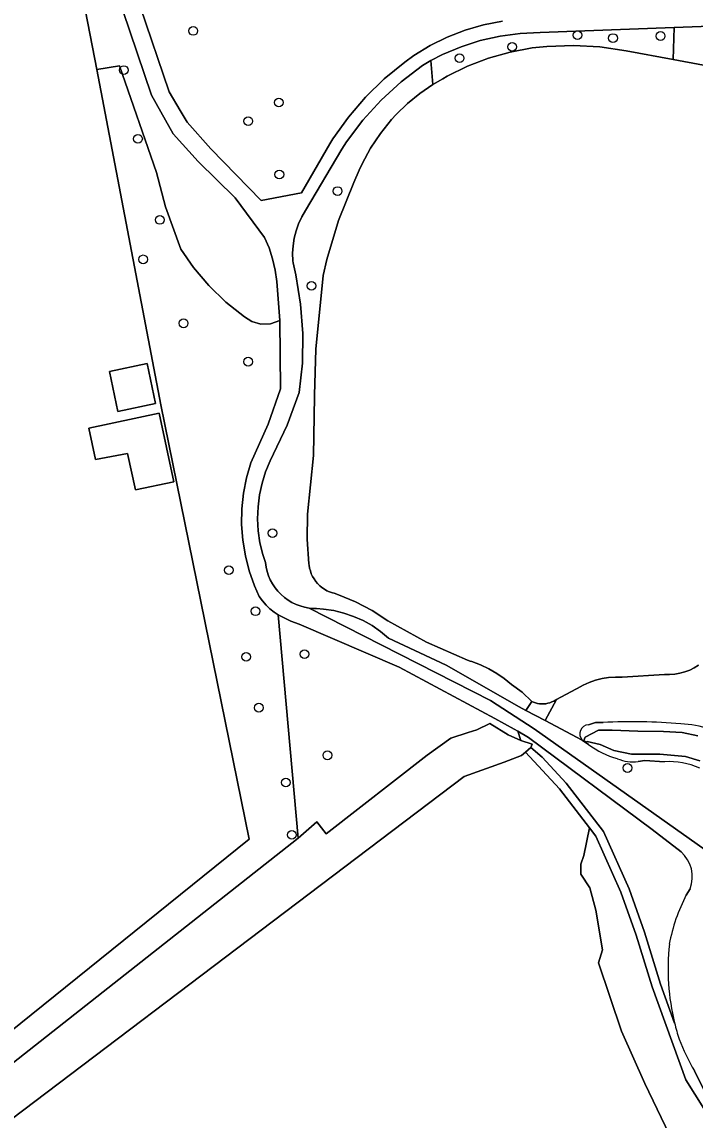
# Model space of a CAD drawing. Extents: x 157648 to 158502, y 379212 to 380938.
# Drawn here: x 158181.3 to 158256.8, y 379995.1 to 380118.2 of the extents above; entities that cross this region are included whole.
import ezdxf

# ---------------------------------------------------------------- set-up
doc = ezdxf.new("R2010")
doc.units = 0
for name, color, linetype in [('IMGEO_Berm_groen', 7, 'Continuous'), ('IMGEO_Boom', 7, 'Continuous'), ('IMGEO_Erf', 7, 'Continuous'), ('IMGEO_Grasland_overig', 7, 'Continuous'), ('IMGEO_Groenvoorziening', 7, 'Continuous'), ('IMGEO_Loofbos', 7, 'Continuous'), ('IMGEO_Meer_plas_ven_vijver', 7, 'Continuous'), ('IMGEO_Oever', 7, 'Continuous'), ('IMGEO_Pand', 7, 'Continuous'), ('IMGEO_Rietland', 7, 'Continuous'), ('IMGEO_Voetpad_halfverhard', 7, 'Continuous'), ('IMGEO_Waterloop', 7, 'Continuous')]:
    doc.layers.add(name, color=color, linetype=linetype)

msp = doc.modelspace()

# ---------------------------------------------------------------- linework, layer by layer
at = {"layer": 'IMGEO_Berm_groen'}
for points in [[(158254.52, 380005.96), (158252.94, 380010.32), (158251.15, 380016.13), (158249.43, 380021.01), (158246.55, 380027.44), (158242.37, 380032.86), (158239.66, 380035.78), (158238.4, 380036.83), (158237.79, 380036.32), (158241.61, 380032.21), (158244.99, 380027.83), (158245.68, 380026.92), (158248.5, 380020.64), (158250.2, 380015.82), (158251.99, 380010), (158255.76, 379999.6), (158257.79, 379996.38), (158265.54, 379979.75)], [(158334.32, 379839.4), (158329.94, 379849.73), (158322.63, 379866.28), (158294.01, 379924.79), (158256.74, 380000.6)]]:
    msp.add_lwpolyline(points, dxfattribs=at)
for centre, radius, start, end in [((158279.26, 380012.09), 25.49, 193.9011, 198.1156), ((158274.45, 380011.26), 20.67, 200.0952, 211.0475)]:
    msp.add_arc(centre, radius, start, end, dxfattribs=at)
at = {"layer": 'IMGEO_Boom'}
for centre in [(158200.54, 380117.18), (158243.63, 380116.71), (158247.61, 380116.38), (158252.95, 380116.61), (158236.31, 380115.4), (158230.41, 380114.13), (158192.76, 380112.79), (158210.13, 380109.15), (158206.71, 380107.06), (158194.34, 380105.08), (158210.19, 380101.09), (158216.73, 380099.23), (158196.8, 380095.99), (158194.93, 380091.57), (158213.8, 380088.6), (158199.46, 380084.4), (158206.69, 380080.1), (158209.42, 380060.87), (158204.53, 380056.72), (158207.52, 380052.12), (158206.47, 380047.01), (158213.02, 380047.31), (158207.89, 380041.31), (158215.58, 380035.97), (158249.23, 380034.55), (158210.93, 380032.93), (158211.59, 380027.05)]:
    msp.add_circle(centre, 0.489, dxfattribs=at)
at = {"layer": 'IMGEO_Erf'}
msp.add_lwpolyline([(158124.56, 379960.34), (158206.82, 380026.58), (158196.92, 380075.27), (158189.71, 380112.85), (158186.64, 380128.85), (158166.68, 380140.8), (158143.54, 380114.5)], dxfattribs=at)
for points in [[(158192.09, 380074.52), (158191.14, 380078.98), (158195.38, 380079.88), (158196.32, 380075.42)], [(158193.18, 380069.8), (158189.57, 380069.13), (158188.83, 380072.64), (158196.72, 380074.31), (158198.35, 380066.64), (158194.05, 380065.72)]]:
    msp.add_lwpolyline(points, close=True, dxfattribs=at)
at = {"layer": 'IMGEO_Grasland_overig'}
msp.add_lwpolyline([(158226.76, 380035.97), (158229.44, 380037.88), (158231.38, 380038.53), (158232.33, 380038.82), (158233.78, 380039.54), (158235.86, 380038.25), (158237.26, 380037.64), (158236.95, 380038.68), (158236.54, 380038.9), (158234.34, 380040.08), (158223.62, 380045.87), (158212.42, 380050.67), (158211.49, 380051.02), (158210.05, 380051.71), (158212.3, 380026.7), (158214.41, 380028.51), (158215.45, 380027.17)], close=True, dxfattribs=at)
for points in [[(158251.99, 380027.64), (158238.15, 380037.96), (158236.95, 380038.68), (158237.26, 380037.64), (158238.53, 380037.22), (158238.4, 380036.83), (158239.66, 380035.78), (158242.37, 380032.86), (158246.55, 380027.44), (158249.43, 380021.01), (158251.15, 380016.13), (158252.94, 380010.32), (158254.52, 380005.96)], [(158255.24, 380025.15), (158251.99, 380027.64)], [(158255.83, 380020.31), (158256.27, 380020.99)]]:
    msp.add_lwpolyline(points, dxfattribs=at)
for centre, radius, start, end in [((158252.75, 380022.33), 3.76, 339.1482, 48.4763), ((158273.14, 380011.24), 19.54, 152.3407, 169.5166), ((158279.1, 380012.04), 25.32, 173.7585, 193.8869)]:
    msp.add_arc(centre, radius, start, end, dxfattribs=at)
at = {"layer": 'IMGEO_Groenvoorziening'}
for points in [[(158186.64, 380128.85), (158189.71, 380112.85), (158192.25, 380113.27), (158196.41, 380101.29), (158197.42, 380097.47), (158199.16, 380092.73), (158200.56, 380090.67), (158202.28, 380088.63), (158204.2, 380086.77), (158206.3, 380085.13), (158207.09, 380084.61), (158208.13, 380084.31), (158209.21, 380084.34), (158210.23, 380084.71), (158209.92, 380089.08), (158209.74, 380090.37), (158209.44, 380091.63), (158209.04, 380092.86), (158208.54, 380094.03), (158205.24, 380098.45), (158201.08, 380102.55), (158198.28, 380105.66), (158197.42, 380107.19), (158195.85, 380109.96), (158192.65, 380119.47)], [(158194.59, 380119.9), (158197.85, 380110.36), (158199.08, 380108.26), (158199.84, 380106.95), (158202.51, 380103.95), (158208.15, 380098.17), (158212.67, 380099.02), (158215.87, 380104.53), (158216.21, 380105.08), (158217.93, 380107.5), (158219.85, 380109.75), (158221.96, 380111.82), (158224.25, 380113.69), (158225.26, 380114.41), (158227.09, 380115.53), (158229.02, 380116.49), (158231.03, 380117.27), (158233.09, 380117.86), (158235.21, 380118.27)], [(158262.53, 380117.88), (158254.46, 380117.57), (158254.37, 380113.97), (158267.38, 380111.53)], [(158244.87, 380037.18), (158244.17, 380037.68), (158240, 380039.87), (158237.85, 380041), (158237.08, 380041.4), (158228.9, 380046.07), (158222.45, 380049.12), (158221.55, 380049.85), (158220.59, 380050.51), (158219.58, 380051.07), (158218.52, 380051.55), (158217.42, 380051.92), (158216.29, 380052.2), (158215.14, 380052.37), (158214.36, 380052.43), (158214.04, 380052.44), (158213.53, 380052.48), (158233.88, 380042.11), (158238.76, 380038.95), (158258.58, 380024.93)], [(158253.4, 380035.25), (158251.17, 380035.38), (158250.44, 380035.27)], [(158265.54, 379979.75), (158257.79, 379996.38), (158255.76, 379999.6), (158251.99, 380010), (158250.2, 380015.82), (158248.5, 380020.64), (158245.68, 380026.92), (158244.99, 380027.83), (158244.35, 380024.73), (158244.01, 380023.77), (158243.99, 380022.65), (158245, 380021.12), (158245.7, 380018.61), (158246.44, 380014.17), (158246, 380012.69), (158248.56, 380005.04), (158251.17, 379999.17), (158255.32, 379990.56)]]:
    msp.add_lwpolyline(points, dxfattribs=at)
for points in [[(158254.37, 380113.97), (158254.46, 380117.57), (158239.45, 380116.99), (158237.19, 380116.9), (158234.94, 380116.6), (158232.73, 380116.1), (158230.57, 380115.41), (158228.49, 380114.53), (158227.18, 380113.86), (158227.41, 380111.19), (158228.51, 380111.82), (158229.01, 380112.1), (158231.28, 380113.21), (158233.64, 380114.11), (158236.07, 380114.8), (158238.56, 380115.27), (158240.2, 380115.44), (158243.17, 380115.54), (158246.14, 380115.38), (158249.09, 380114.95)], [(158213.34, 380063), (158214.03, 380069.59), (158214.13, 380076.21), (158214.13, 380076.33), (158214.27, 380081.49), (158215.1, 380089.76), (158215.52, 380091.57), (158216.83, 380095.94), (158218.53, 380100.18), (158219.15, 380101.56), (158219.49, 380102.29), (158220.43, 380104.04), (158221.54, 380105.69), (158222.78, 380107.24), (158223.28, 380107.8), (158224.55, 380109.05), (158225.93, 380110.18), (158227.41, 380111.19), (158227.18, 380113.86), (158226.24, 380113.32), (158223.84, 380111.47), (158221.61, 380109.41), (158219.57, 380107.16), (158217.74, 380104.74), (158217.2, 380103.92), (158213.11, 380097.05), (158212.7, 380096.32), (158212.35, 380095.55), (158212.07, 380094.75), (158211.87, 380093.93), (158211.74, 380093.1), (158211.68, 380092.26), (158211.71, 380091.42), (158211.73, 380091.19), (158212.04, 380089.82), (158212.58, 380086.55), (158212.83, 380083.24), (158212.78, 380079.93), (158212.43, 380076.64), (158211.06, 380072.99), (158209.17, 380069), (158208.65, 380067.76), (158208.25, 380066.47), (158207.97, 380065.16), (158207.8, 380063.82), (158207.76, 380062.48), (158207.83, 380061.14), (158208.02, 380059.8), (158208.34, 380058.5), (158208.63, 380057.57), (158208.71, 380057.07), (158208.82, 380056.58), (158208.98, 380056.09), (158209.18, 380055.63), (158209.42, 380055.18), (158209.71, 380054.76), (158210.02, 380054.36), (158210.38, 380054), (158210.76, 380053.66), (158211.17, 380053.36), (158211.61, 380053.1), (158212.07, 380052.89), (158212.54, 380052.71), (158213.03, 380052.57), (158213.53, 380052.48), (158214.04, 380052.44), (158214.36, 380052.43), (158215.14, 380052.37), (158216.29, 380052.2), (158217.42, 380051.92), (158218.52, 380051.55), (158219.58, 380051.07), (158220.59, 380050.51), (158221.55, 380049.85), (158222.45, 380049.12), (158228.9, 380046.07), (158237.08, 380041.4), (158237.85, 380041), (158238.49, 380042.02), (158237.42, 380043.05), (158236.21, 380043.9), (158235.42, 380044.57), (158234.58, 380045.16), (158233.68, 380045.68), (158232.74, 380046.12), (158231.77, 380046.47), (158231.58, 380046.53), (158231.28, 380046.64), (158226.71, 380048.65), (158222.35, 380051.06), (158220.6, 380052.19), (158218.75, 380053.16), (158216.83, 380053.96), (158216.33, 380054.13), (158216.14, 380054.18), (158215.83, 380054.29), (158215.53, 380054.42), (158215.24, 380054.59), (158214.97, 380054.77), (158214.72, 380054.98), (158214.48, 380055.22), (158214.27, 380055.47), (158214.08, 380055.74), (158213.92, 380056.03), (158213.78, 380056.32), (158213.67, 380056.64), (158213.58, 380056.96), (158213.53, 380057.28), (158213.51, 380057.45), (158213.3, 380060.22)], [(158240, 380039.87), (158241.26, 380042.23), (158241.17, 380042.17), (158240.97, 380042.05), (158240.76, 380041.95), (158240.54, 380041.86), (158240.31, 380041.8), (158240.08, 380041.75), (158239.85, 380041.73), (158239.61, 380041.73), (158239.38, 380041.75), (158239.15, 380041.79), (158238.92, 380041.85), (158238.7, 380041.92), (158238.49, 380042.02), (158237.85, 380041)]]:
    msp.add_lwpolyline(points, close=True, dxfattribs=at)
for centre, radius, start, end in [((158250.73, 380045.04), 9.8, 233.2495, 254.3898), ((158249.88, 380039.78), 4.55, 246.9595, 277.1022), ((158253.91, 380027.11), 8.16, 65.2185, 93.595)]:
    msp.add_arc(centre, radius, start, end, dxfattribs=at)
at = {"layer": 'IMGEO_Loofbos'}
for points in [[(158178.39, 380000), (158212.3, 380026.7), (158210.05, 380051.71), (158209.62, 380052), (158209.14, 380052.39), (158208.7, 380052.82), (158208.3, 380053.29), (158207.94, 380053.79), (158207.41, 380054.98), (158206.82, 380056.64), (158206.38, 380058.35), (158206.09, 380060.09), (158205.96, 380061.84), (158205.99, 380063.6), (158206.17, 380065.35), (158206.51, 380067.08), (158207.01, 380068.77), (158208.93, 380073.08), (158210.33, 380077.07), (158210.23, 380084.71), (158209.21, 380084.34), (158208.13, 380084.31), (158207.09, 380084.61), (158206.3, 380085.13), (158204.2, 380086.77), (158202.28, 380088.63), (158200.56, 380090.67), (158199.16, 380092.73), (158197.42, 380097.47), (158196.41, 380101.29), (158192.25, 380113.27), (158189.71, 380112.85), (158196.92, 380075.27), (158206.82, 380026.58), (158124.56, 379960.34)], [(158244.99, 380027.83), (158241.61, 380032.21), (158237.79, 380036.32), (158237.35, 380035.96), (158235.39, 380035.19), (158230.92, 380033.61), (158159.97, 379979.92)], [(158338.59, 379815.45), (158331.61, 379833.28), (158324.12, 379850.11), (158313.38, 379872.35), (158296.53, 379906.89), (158276.43, 379948.49), (158260.5, 379980.67), (158255.32, 379990.56), (158251.17, 379999.17), (158248.56, 380005.04), (158246, 380012.69), (158246.44, 380014.17), (158245.7, 380018.61), (158245, 380021.12), (158243.99, 380022.65), (158244.01, 380023.77), (158244.35, 380024.73), (158244.99, 380027.83)]]:
    msp.add_lwpolyline(points, dxfattribs=at)
at = {"layer": 'IMGEO_Meer_plas_ven_vijver'}
msp.add_lwpolyline([(158267.38, 380111.53), (158254.37, 380113.97), (158249.09, 380114.95), (158246.14, 380115.38), (158243.17, 380115.54), (158240.2, 380115.44), (158238.56, 380115.27), (158236.07, 380114.8), (158233.64, 380114.11), (158231.28, 380113.21), (158229.01, 380112.1), (158228.51, 380111.82), (158227.41, 380111.19), (158225.93, 380110.18), (158224.55, 380109.05), (158223.28, 380107.8), (158222.78, 380107.24), (158221.54, 380105.69), (158220.43, 380104.04), (158219.49, 380102.29), (158219.15, 380101.56), (158218.53, 380100.18), (158216.83, 380095.94), (158215.52, 380091.57), (158215.1, 380089.76), (158214.27, 380081.49), (158214.13, 380076.33), (158214.13, 380076.21), (158214.03, 380069.59), (158213.34, 380063), (158213.3, 380060.22), (158213.51, 380057.45), (158213.53, 380057.28), (158213.58, 380056.96), (158213.67, 380056.64), (158213.78, 380056.32), (158213.92, 380056.03), (158214.08, 380055.74), (158214.27, 380055.47), (158214.48, 380055.22), (158214.72, 380054.98), (158214.97, 380054.77), (158215.24, 380054.59), (158215.53, 380054.42), (158215.83, 380054.29), (158216.14, 380054.18), (158216.33, 380054.13), (158216.83, 380053.96), (158218.75, 380053.16), (158220.6, 380052.19), (158222.35, 380051.06), (158226.71, 380048.65), (158231.28, 380046.64), (158231.58, 380046.53), (158231.77, 380046.47), (158232.74, 380046.12), (158233.68, 380045.68), (158234.58, 380045.16), (158235.42, 380044.57), (158236.21, 380043.9), (158237.42, 380043.05), (158238.49, 380042.02), (158238.7, 380041.92), (158238.92, 380041.85), (158239.15, 380041.79), (158239.38, 380041.75), (158239.61, 380041.73), (158239.85, 380041.73), (158240.08, 380041.75), (158240.31, 380041.8), (158240.54, 380041.86), (158240.76, 380041.95), (158240.97, 380042.05), (158241.17, 380042.17), (158241.26, 380042.23), (158243.46, 380043.38), (158243.59, 380043.46), (158244.25, 380043.83), (158244.93, 380044.14), (158245.65, 380044.39), (158246.38, 380044.57), (158247.12, 380044.69), (158247.88, 380044.74), (158248.63, 380044.72), (158253.39, 380045.02), (158253.96, 380045.02), (158254.54, 380045.07), (158255.11, 380045.17), (158255.66, 380045.33), (158256.21, 380045.53), (158256.73, 380045.78), (158257.2, 380046.06)], dxfattribs=at)
at = {"layer": 'IMGEO_Oever'}
for points in [[(158246.51, 380039.66), (158245.66, 380039.65), (158244.85, 380039.4)], [(158244.17, 380037.68), (158244.87, 380037.18)], [(158257.34, 380035.34), (158255.75, 380035.83), (158252.88, 380036.11), (158249.69, 380036.11), (158247.72, 380036.52), (158246.16, 380037.18), (158244.72, 380037.52), (158244.58, 380037.44), (158244.35, 380037.62), (158244.48, 380038), (158246, 380038.78), (158247.52, 380038.78), (158250.38, 380038.69), (158253.29, 380038.65), (158255.38, 380038.53), (158257.14, 380038.16)], [(158250.44, 380035.27), (158251.17, 380035.38), (158253.4, 380035.25)]]:
    msp.add_lwpolyline(points, dxfattribs=at)
for centre, radius, start, end in [((158244.89, 380038.39), 1.01, 92.4063, 224.4767), ((158249.64, 379973.4), 66.33, 85.1839, 92.7104), ((158254.75, 380027.56), 11.94, 56.0299, 87.7606), ((158250.73, 380045.04), 9.8, 233.2495, 254.3898), ((158249.88, 380039.78), 4.55, 246.9595, 277.1022), ((158253.91, 380027.11), 8.16, 65.2185, 93.595)]:
    msp.add_arc(centre, radius, start, end, dxfattribs=at)
at = {"layer": 'IMGEO_Pand'}
for points in [[(158196.32, 380075.42), (158195.38, 380079.88), (158191.14, 380078.98), (158192.09, 380074.52)], [(158198.35, 380066.64), (158196.72, 380074.31), (158188.83, 380072.64), (158189.57, 380069.13), (158193.18, 380069.8), (158194.05, 380065.72)]]:
    msp.add_lwpolyline(points, close=True, dxfattribs=at)
at = {"layer": 'IMGEO_Rietland'}
for points in [[(158257.2, 380046.06), (158256.73, 380045.78), (158256.21, 380045.53), (158255.66, 380045.33), (158255.11, 380045.17), (158254.54, 380045.07), (158253.96, 380045.02), (158253.39, 380045.02), (158248.63, 380044.72), (158247.88, 380044.74), (158247.12, 380044.69), (158246.38, 380044.57), (158245.65, 380044.39), (158244.93, 380044.14), (158244.25, 380043.83), (158243.59, 380043.46), (158243.46, 380043.38), (158241.26, 380042.23), (158240, 380039.87), (158244.17, 380037.68)], [(158244.85, 380039.4), (158245.66, 380039.65), (158246.51, 380039.66)]]:
    msp.add_lwpolyline(points, dxfattribs=at)
for centre, radius, start, end in [((158244.89, 380038.39), 1.01, 92.4063, 224.4767), ((158249.64, 379973.4), 66.33, 85.1839, 92.7104), ((158254.75, 380027.56), 11.94, 56.0299, 87.7606)]:
    msp.add_arc(centre, radius, start, end, dxfattribs=at)
at = {"layer": 'IMGEO_Voetpad_halfverhard'}
for points in [[(158192.65, 380119.47), (158195.85, 380109.96), (158197.42, 380107.19), (158198.28, 380105.66), (158201.08, 380102.55), (158205.24, 380098.45), (158208.54, 380094.03), (158209.04, 380092.86), (158209.44, 380091.63), (158209.74, 380090.37), (158209.92, 380089.08), (158210.23, 380084.71), (158210.33, 380077.07), (158208.93, 380073.08), (158207.01, 380068.77), (158206.51, 380067.08), (158206.17, 380065.35), (158205.99, 380063.6), (158205.96, 380061.84), (158206.09, 380060.09), (158206.38, 380058.35), (158206.82, 380056.64), (158207.41, 380054.98), (158207.94, 380053.79), (158208.3, 380053.29), (158208.7, 380052.82), (158209.14, 380052.39), (158209.62, 380052), (158210.05, 380051.71), (158211.49, 380051.02), (158212.42, 380050.67), (158223.62, 380045.87), (158234.34, 380040.08), (158236.54, 380038.9), (158236.95, 380038.68), (158238.15, 380037.96), (158251.99, 380027.64), (158255.24, 380025.15)], [(158235.21, 380118.27), (158233.09, 380117.86), (158231.03, 380117.27), (158229.02, 380116.49), (158227.09, 380115.53), (158225.26, 380114.41), (158224.25, 380113.69), (158221.96, 380111.82), (158219.85, 380109.75), (158217.93, 380107.5), (158216.21, 380105.08), (158215.87, 380104.53), (158212.67, 380099.02), (158208.15, 380098.17), (158202.51, 380103.95), (158199.84, 380106.95), (158199.08, 380108.26), (158197.85, 380110.36), (158194.59, 380119.9)], [(158258.58, 380024.93), (158238.76, 380038.95), (158233.88, 380042.11), (158213.53, 380052.48), (158213.03, 380052.57), (158212.54, 380052.71), (158212.07, 380052.89), (158211.61, 380053.1), (158211.17, 380053.36), (158210.76, 380053.66), (158210.38, 380054), (158210.02, 380054.36), (158209.71, 380054.76), (158209.42, 380055.18), (158209.18, 380055.63), (158208.98, 380056.09), (158208.82, 380056.58), (158208.71, 380057.07), (158208.63, 380057.57), (158208.34, 380058.5), (158208.02, 380059.8), (158207.83, 380061.14), (158207.76, 380062.48), (158207.8, 380063.82), (158207.97, 380065.16), (158208.25, 380066.47), (158208.65, 380067.76), (158209.17, 380069), (158211.06, 380072.99), (158212.43, 380076.64), (158212.78, 380079.93), (158212.83, 380083.24), (158212.58, 380086.55), (158212.04, 380089.82), (158211.73, 380091.19), (158211.71, 380091.42), (158211.68, 380092.26), (158211.74, 380093.1), (158211.87, 380093.93), (158212.07, 380094.75), (158212.35, 380095.55), (158212.7, 380096.32), (158213.11, 380097.05), (158217.2, 380103.92), (158217.74, 380104.74), (158219.57, 380107.16), (158221.61, 380109.41), (158223.84, 380111.47), (158226.24, 380113.32), (158227.18, 380113.86), (158228.49, 380114.53), (158230.57, 380115.41), (158232.73, 380116.1), (158234.94, 380116.6), (158237.19, 380116.9), (158239.45, 380116.99), (158254.46, 380117.57), (158262.53, 380117.88)], [(158256.27, 380020.99), (158255.83, 380020.31)], [(158256.74, 380000.6), (158294.01, 379924.79), (158322.63, 379866.28), (158329.94, 379849.73), (158334.32, 379839.4)]]:
    msp.add_lwpolyline(points, dxfattribs=at)
for centre, radius, start, end in [((158252.75, 380022.33), 3.76, 339.1482, 48.4763), ((158273.14, 380011.24), 19.54, 152.3407, 169.5166), ((158279.1, 380012.04), 25.32, 173.7585, 193.8869), ((158279.26, 380012.09), 25.49, 193.9011, 198.1156), ((158274.45, 380011.26), 20.67, 200.0952, 211.0475)]:
    msp.add_arc(centre, radius, start, end, dxfattribs=at)
at = {"layer": 'IMGEO_Waterloop'}
for points in [[(158159.97, 379979.92), (158230.92, 380033.61), (158235.39, 380035.19), (158237.35, 380035.96), (158237.79, 380036.32), (158238.4, 380036.83), (158238.53, 380037.22), (158237.26, 380037.64), (158235.86, 380038.25), (158233.78, 380039.54), (158232.33, 380038.82), (158231.38, 380038.53), (158229.44, 380037.88), (158226.76, 380035.97), (158215.45, 380027.17), (158214.41, 380028.51), (158212.3, 380026.7), (158178.39, 380000), (158144.83, 379973.77)], [(158257.14, 380038.16), (158255.38, 380038.53), (158253.29, 380038.65), (158250.38, 380038.69), (158247.52, 380038.78), (158246, 380038.78), (158244.48, 380038), (158244.35, 380037.62), (158244.58, 380037.44), (158244.72, 380037.52), (158246.16, 380037.18), (158247.72, 380036.52), (158249.69, 380036.11), (158252.88, 380036.11), (158255.75, 380035.83), (158257.34, 380035.34)]]:
    msp.add_lwpolyline(points, dxfattribs=at)

doc.saveas('drawing.dxf')
